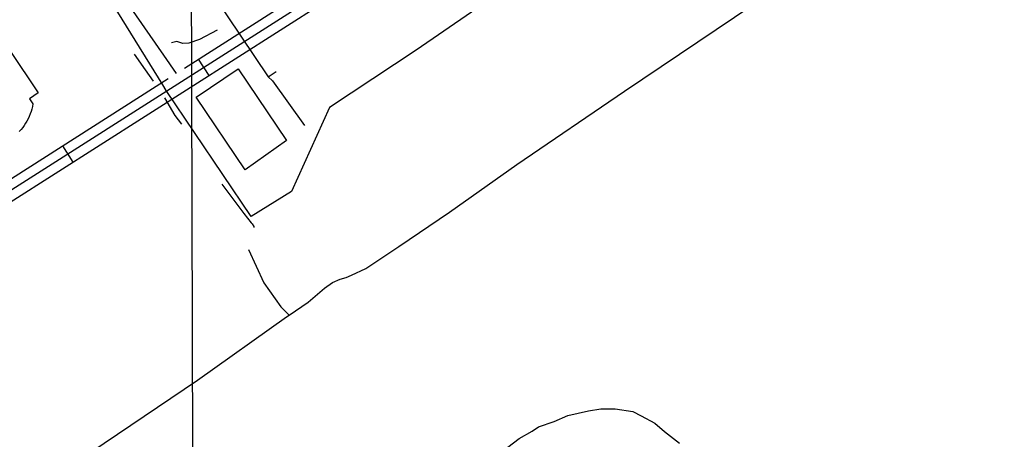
# Model space of a CAD drawing. Extents: x 3355724 to 3393621, y 594744 to 620174.
# Drawn here: x 3385878 to 3387415, y 613595 to 614246 of the extents above; entities that cross this region are included whole.
import ezdxf

# ---------------------------------------------------------------- set-up
doc = ezdxf.new("R2010")
doc.units = 0
for name, color, linetype in [('V-BLDG-OTLN', 7, 'Continuous'), ('V-GRID-MAJR', 7, 'Continuous'), ('V-ROAD-CNTR', 7, 'Continuous'), ('V-SITE-OTLN', 7, 'Continuous'), ('V-SITE-VEGE', 7, 'Continuous'), ('V-TOPO-SHOR', 7, 'Continuous'), ('V-UTIL-LINE', 7, 'Continuous')]:
    doc.layers.add(name, color=color, linetype=linetype)

msp = doc.modelspace()

# ---------------------------------------------------------------- linework, layer by layer
at = {"layer": 'V-BLDG-OTLN'}
msp.add_lwpolyline([(3385862.45, 614197.935), (3385906.278, 614132.375), (3385892.5870000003, 614123.22), (3385898.0160000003, 614115.1), (3385897.289, 614111.149), (3385896.361, 614107.242), (3385895.241, 614103.383), (3385893.928, 614099.588), (3385892.4250000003, 614095.863), (3385890.737, 614092.215), (3385888.87, 614088.66), (3385886.824, 614085.199), (3385884.608, 614081.846), (3385882.2260000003, 614078.608), (3385879.684, 614075.495), (3385876.989, 614072.512)], dxfattribs=at)
msp.add_lwpolyline([(3386227.426, 614013.05), (3386151.394, 614125.633), (3386216.5270000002, 614169.62), (3386291.576, 614058.493)], close=True, dxfattribs=at)
at = {"layer": 'V-GRID-MAJR'}
msp.add_spline([(3386185.128, 600197.427), (3386167.502, 606256.679), (3386149.87, 612317.866), (3386132.239, 618379.073), (3386132.233, 618380.987)], degree=3, dxfattribs=at)
at = {"layer": 'V-ROAD-CNTR'}
for p, q in [((3386154.7896527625, 614184.5116044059), (3386170.923620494, 614159.21965499)), ((3385944.0210742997, 614050.063873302), (3385960.1550420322, 614024.770923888))]:
    msp.add_line(p, q, dxfattribs=at)
for points in [[(3386133.486707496, 614170.9225707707), (3386474.384013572, 614388.3791966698)], [(3385854.25625383, 613975.0110234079), (3386482.8829965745, 614376.008221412)], [(3385862.5772371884, 613962.5270483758), (3386491.3819795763, 614363.6372461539)], [(3386007.449, 614325.1510000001), (3386100.989, 614191.099), (3386120.188837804, 614162.4399285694)], [(3385845.935270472, 613987.49499844), (3386107.8734310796, 614154.5839944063)]]:
    msp.add_lwpolyline(points, dxfattribs=at)
at = {"layer": 'V-SITE-OTLN'}
msp.add_lwpolyline([(3386852.884, 614446.255), (3386492.97, 614198.615), (3386358.543, 614109.455), (3386299.303, 613979.113), (3386236.8680000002, 613940.561), (3386105.095, 614136.11), (3386099.8710000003, 614144.566), (3385980.1350000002, 614338.344)], dxfattribs=at)
at = {"layer": 'V-SITE-VEGE'}
msp.add_lwpolyline([(3386619.805, 613570.522), (3386652.823, 613595.8640000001), (3386673.045, 613607.46), (3386682.627, 613613.7880000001), (3386707.082, 613622.179), (3386728.357, 613631.645), (3386760.236, 613638.944), (3386779.364, 613642.047), (3386801.657, 613641.952), (3386829.2460000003, 613637.59), (3386841.96, 613631.165), (3386863.144, 613619.398), (3386877.953, 613606.596), (3386901.237, 613588.4500000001)], dxfattribs=at)
at = {"layer": 'V-TOPO-SHOR'}
for points in [[(3385967.302, 613560.446), (3386153.737, 613686.652), (3386291.398, 613784.509), (3386295.529, 613787.319), (3386325.114, 613807.441), (3386350.614, 613829.082), (3386363.002, 613837.856), (3386374.678, 613843.2170000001), (3386384.273, 613845.861), (3386392.5100000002, 613849.204), (3386414.489, 613859.939), (3386466.0840000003, 613893.643), (3386544.526, 613946.928), (3386649.147, 614021.162), (3386816.358, 614135.154), (3386986.9930000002, 614249.799), (3387203.741, 614396.831), (3387253.341, 614436.707), (3387282.943, 614458.312), (3387333.17, 614492.03), (3387423.383, 614560.929)], [(3386184.035, 614229.636), (3386156.48, 614215.009), (3386139.9790000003, 614209.678), (3386130.572, 614208.982), (3386121.201, 614212.204), (3386113.347, 614209.926)], [(3386055.21, 614192.451), (3386072.219, 614168.008), (3386084.591, 614150.657)], [(3386102.365, 614124.639), (3386118.561, 614097.069), (3386128.619, 614083.657)], [(3386191.208, 613990.633), (3386225.2490000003, 613944.876), (3386236.8680000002, 613930.667), (3386238.42, 613929.086), (3386240.734, 613925.148), (3386240.72, 613923.581)], [(3386232.565, 613889.187), (3386256.367, 613837.262), (3386282.657, 613800.1950000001), (3386291.967, 613790.709), (3386295.529, 613787.319)]]:
    msp.add_lwpolyline(points, dxfattribs=at)
at = {"layer": 'V-UTIL-LINE'}
for points in [[(3386157.272, 614315.605), (3386263.377, 614157.227), (3386275.411, 614165.7490000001)], [(3386263.377, 614157.227), (3386269.963, 614151.1900000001), (3386319.7830000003, 614081.66)]]:
    msp.add_lwpolyline(points, dxfattribs=at)

doc.saveas('drawing.dxf')
